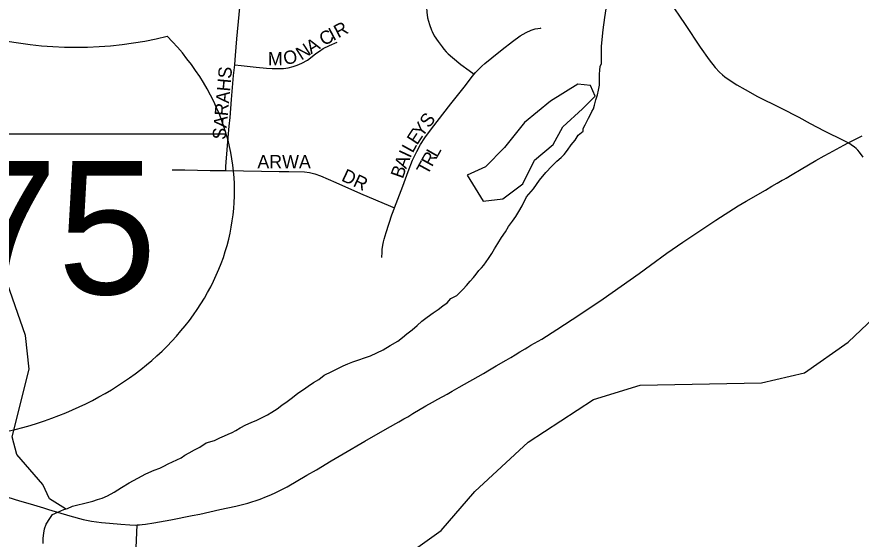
# Model space of a CAD drawing. Extents: x 1410790 to 1770854, y 448063 to 770588.
# Drawn here: x 1518387 to 1521556, y 613176 to 615137 of the extents above; entities that cross this region are included whole.
import ezdxf

# ---------------------------------------------------------------- set-up
doc = ezdxf.new("R2010")
doc.units = 0
for name, color, linetype in [('GM_X_County_Road', 7, 'Continuous'), ('GM_X_Interstate_Shield', 7, 'Continuous'), ('GM_X_Minor_Lake', 7, 'Continuous'), ('GM_X_Minor_River', 7, 'Continuous'), ('GM_X_Township_Road', 7, 'Continuous'), ('GM_X_Township_Subdivision', 7, 'Continuous'), ('GM_X_Township_Subdivision_Text', 7, 'Continuous')]:
    doc.layers.add(name, color=color, linetype=linetype)

msp = doc.modelspace()

# ---------------------------------------------------------------- linework, layer by layer
at = {"layer": 'GM_X_County_Road'}
for points in [[(1520834, 615198.7), (1520894.7, 615108.9), (1520951.5, 615022.7), (1520985.6, 614975.6), (1521007.7, 614947.1), (1521024.2, 614929.7), (1521035.4, 614920), (1521044.2, 614912.5), (1521056.3, 614903.5), (1521088.7, 614881.7), (1521120.4, 614864.1), (1521166.9, 614838.1), (1521196.5, 614823), (1521219.9, 614811.8), (1521255, 614794.6), (1521321.8, 614760.1), (1521365, 614737.1), (1521416.8, 614709.4), (1521490.3, 614673.2), (1521497.9, 614669.5), (1521500.3, 614668.2), (1521503.2, 614666.4), (1521504.4, 614665.5), (1521507.4, 614663.7)], [(1518837.9, 613229), (1518846.6, 613229.4), (1518856.5, 613230.7), (1518869, 613231.9), (1518900.2, 613237.2), (1518964.7, 613248.6), (1519045.1, 613263.9), (1519073.8, 613269.9), (1519148.1, 613286.8), (1519208.7, 613299.3), (1519253.7, 613310.4), (1519265.2, 613313.9), (1519288.7, 613321.7), (1519300.4, 613326), (1519323.5, 613335.5), (1519339.4, 613342.1), (1519358.6, 613350.9), (1519400.7, 613372.4), (1519474.8, 613415.3), (1519511, 613436.4), (1519567, 613469.8), (1519611.4, 613496), (1519641.2, 613513.6), (1519662.5, 613526.4), (1519692.9, 613544), (1519778.1, 613592), (1519789.3, 613598.5), (1519808.8, 613609.5), (1519819.9, 613616.3), (1519839.8, 613627.6), (1519854.2, 613635.2), (1519873.5, 613647.5), (1519921.4, 613675.8), (1519947.4, 613689.5), (1519967.4, 613700.8), (1520001.6, 613720.2), (1520021.2, 613731.9), (1520047.2, 613745.9), (1520138.3, 613798.1), (1520161, 613811.2), (1520186.1, 613826.4), (1520222.9, 613847.8), (1520241.2, 613858.4), (1520256.5, 613867.2), (1520274.8, 613879.3), (1520294.5, 613890.4), (1520304.4, 613896.8), (1520316.5, 613903.7), (1520357.4, 613927), (1520412.9, 613962.5), (1520499.9, 614019.3), (1520587.9, 614078.1), (1520722.4, 614173.4), (1520765.1, 614204.6), (1520825.8, 614250), (1520886.5, 614290.7), (1521009.9, 614373.3), (1521094.4, 614427.5), (1521124.4, 614445.5), (1521197, 614486.6), (1521220.8, 614500.9), (1521240.8, 614512.4), (1521259.9, 614523.4), (1521265.8, 614526.5), (1521273.9, 614531.8), (1521296.3, 614545), (1521330.4, 614565), (1521386.1, 614597.3), (1521416.8, 614615), (1521436, 614625.7), (1521490.2, 614655), (1521507.4, 614663.7)], [(1521507.4, 614663.7), (1521531.7, 614676.1), (1521559.8, 614690.7)], [(1518133.6, 613400.2), (1518223.3, 613372.3), (1518299.6, 613348.5), (1518325.6, 613340.9), (1518352.9, 613332.9), (1518397, 613320), (1518436.7, 613308.6), (1518487, 613293.3)], [(1518487, 613293.3), (1518505.9, 613287.5), (1518585.4, 613263.3), (1518635.3, 613249.8), (1518667.4, 613242.5), (1518704.1, 613237.7), (1518734.6, 613235), (1518776.4, 613231.8), (1518811, 613229.6), (1518832.6, 613228.7), (1518837.9, 613229)]]:
    msp.add_lwpolyline(points, dxfattribs=at)
at = {"layer": 'GM_X_Interstate_Shield'}
msp.add_line((1519172.8, 614696.9), (1517359.8, 614696.9), dxfattribs=at)
msp.add_line((1519172.8, 614696.9), (1517359.8, 614696.9), dxfattribs=at)
for centre, start_param, end_param in [((1518608.8, 615960.7), 4.415841, 5.008937), ((1518031.9, 614482.7), 0.230566, 0.669003), ((1518031.9, 614482.7), 4.913747, 6.513751)]:
    msp.add_ellipse(centre, major_axis=(1171.9, 0), ratio=0.8, start_param=start_param, end_param=end_param, dxfattribs=at)
at = {"layer": 'GM_X_Minor_Lake'}
msp.add_lwpolyline([(1520076.5, 614542.6), (1520136.8, 614445), (1520211, 614453.4), (1520286.2, 614510), (1520330, 614599.3), (1520399.2, 614658), (1520436.5, 614723.5), (1520510, 614792.1), (1520556.9, 614839.2), (1520539.7, 614879.8), (1520491.7, 614884.8), (1520390.3, 614820.8), (1520292.6, 614740.6), (1520216.7, 614645.9), (1520145.2, 614573.3), (1520076.5, 614542.6)], dxfattribs=at)
at = {"layer": 'GM_X_Minor_River'}
for points in [[(1518568.9, 613289), (1518509.3, 613326.5), (1518484.3, 613381.2), (1518386.3, 613493.7), (1518369.5, 613560.2), (1518432.5, 613813.7), (1518418.9, 613940.4), (1518341, 614162.8), (1518345.2, 614275.1), (1518281.2, 614384.9), (1518226.6, 614568.7), (1518166.8, 614690.4), (1518054.1, 614765), (1517925.1, 614934.4), (1517873.5, 614955.6), (1517805.9, 614983.2), (1517689, 615049.9), (1517460.3, 615241.5), (1517103.9, 615456), (1516930.3, 615596.3), (1516749.2, 615758.8), (1516570.7, 615851), (1516310.2, 615951), (1516125.4, 616111.9)], [(1519967.5, 614037.5), (1519985.6, 614051.3), (1520001.7, 614063.2), (1520015.9, 614079.1), (1520038, 614090.9), (1520050.2, 614102.9), (1520062.3, 614114.8), (1520074.4, 614128.7), (1520088.6, 614144.6), (1520100.7, 614158.5), (1520110.8, 614170.5), (1520121, 614184.4), (1520131.1, 614194.4), (1520139.2, 614204.3), (1520157.4, 614230.2), (1520169.6, 614248.2), (1520179.8, 614266.1), (1520192, 614286), (1520206.2, 614308), (1520220.4, 614329.9), (1520232.6, 614349.8), (1520246.8, 614369.8), (1520259, 614387.7), (1520271.2, 614405.6), (1520283.4, 614427.6), (1520299.7, 614461.5), (1520326, 614491.4), (1520348.3, 614523.2), (1520372.6, 614553.1), (1520394.9, 614577), (1520413, 614594.8), (1520429.2, 614608.7), (1520441.3, 614620.6), (1520453.5, 614636.6), (1520467.7, 614656.5), (1520481.9, 614674.4), (1520494, 614692.3), (1520512.2, 614708.2), (1520512.3, 614718.2), (1520520.4, 614732.2), (1520526.5, 614744.2), (1520532.7, 614756.2), (1520538.8, 614768.2), (1520544.9, 614782.1), (1520551, 614792.1), (1520555.1, 614806.1), (1520559.3, 614826.1), (1520565.5, 614844.1), (1520569.7, 614862.2), (1520573.8, 614880.2), (1520574, 614896.2), (1520574.1, 614908.3), (1520574.2, 614922.3), (1520574.3, 614936.4), (1520576.5, 614950.4), (1520580.6, 614962.4), (1520580.7, 614972.4), (1520580.8, 614992.5), (1520581, 615010.5), (1520581.1, 615026.6), (1520587.7, 615088.8), (1520594.1, 615134.8), (1520598.4, 615166.9)], [(1518851.6, 612625.3), (1518951.9, 612696.9), (1519070.5, 612718.4), (1519353.9, 612872.8), (1519541.4, 612940.9), (1519786.3, 613070), (1519979.2, 613208.3), (1520106.1, 613354), (1520306, 613540.3), (1520551.4, 613699.5), (1520726.7, 613753.9), (1521181.5, 613762.1), (1521342.5, 613800.7), (1521506.9, 613915.5), (1521627.3, 614029.3), (1521692.1, 614070), (1521809.6, 614139.7), (1521948, 614255.1), (1522469.6, 614821.7), (1522526.8, 614878.7)], [(1518485.6, 613159.7), (1518485.8, 613179.7), (1518487.9, 613197.8), (1518490.1, 613213.8), (1518496.2, 613231.8), (1518510.5, 613253.7), (1518520.6, 613267.7), (1518540.7, 613277.5), (1518562.8, 613287.3), (1518576.9, 613291.2), (1518595, 613299), (1518657.2, 613314.4), (1518671.3, 613318.3), (1518689.3, 613324.1), (1518707.4, 613330), (1518727.5, 613337.8), (1518751.7, 613351.6), (1518779.9, 613369.3), (1518808.1, 613387.1), (1518840.3, 613404.8), (1518870.4, 613420.6), (1518902.6, 613434.3), (1518922.7, 613442.1), (1518938.8, 613450), (1518954.9, 613457.9), (1518971, 613465.7), (1518987.1, 613473.6), (1519003.2, 613481.4), (1519017.3, 613491.3), (1519033.4, 613499.2), (1519053.5, 613511), (1519073.6, 613520.8), (1519097.8, 613536.7), (1519127.9, 613546.4), (1519148, 613556.2), (1519166.1, 613564.1), (1519180.2, 613569.9), (1519194.3, 613575.8), (1519208.4, 613583.7), (1519224.5, 613593.6), (1519246.6, 613605.4), (1519266.7, 613613.2), (1519286.8, 613623), (1519306.9, 613632.9), (1519327.1, 613642.7), (1519343.2, 613652.5), (1519363.3, 613664.4), (1519381.4, 613678.2), (1519401.6, 613692.1), (1519421.8, 613707.9), (1519441.9, 613723.8), (1519462.1, 613737.6), (1519480.2, 613749.5), (1519500.4, 613763.3), (1519520.5, 613775.2), (1519540.7, 613791), (1519568.8, 613804.8), (1519591, 613816.6), (1519611.1, 613826.4), (1519629.2, 613834.2), (1519647.3, 613842.1), (1519713.6, 613863.5), (1519737.7, 613875.3), (1519761.8, 613887.1), (1519788, 613902.9), (1519816.2, 613918.6), (1519834.3, 613932.5), (1519850.5, 613946.4), (1519870.6, 613962.2), (1519888.8, 613978.1), (1519907, 613994), (1519927.2, 614009.8), (1519949.3, 614025.6), (1519967.5, 614037.5)]]:
    msp.add_lwpolyline(points, dxfattribs=at)
at = {"layer": 'GM_X_Township_Road'}
for points in [[(1521563.5, 614610.6), (1521549.5, 614628.7), (1521542.9, 614636.7), (1521537.3, 614642.2), (1521530.4, 614647.9), (1521518.6, 614656.6), (1521516.5, 614658.1), (1521507.4, 614663.7)], [(1518831.6, 613085.6), (1518837.9, 613229)]]:
    msp.add_lwpolyline(points, dxfattribs=at)
at = {"layer": 'GM_X_Township_Subdivision'}
for points in [[(1519625.1, 615615.2), (1519653.1, 615593.6), (1519671.2, 615579.5), (1519720.9, 615542.3), (1519805, 615479.6), (1519836.1, 615455.4), (1519852.7, 615439.6), (1519859.6, 615431.8), (1519864.2, 615426.1), (1519877.4, 615408.5), (1519893.7, 615382.9), (1519904.3, 615361.1), (1519910.9, 615341.6), (1519915.6, 615326.2), (1519919.5, 615307.8), (1519921.7, 615292.5), (1519922.4, 615279.3), (1519923.5, 615208.2), (1519924.7, 615172.2), (1519926, 615154.2), (1519928.6, 615133.5), (1519935.4, 615108.2), (1519943.4, 615086.7), (1519945.7, 615082)], [(1519204.3, 614957), (1519204.4, 614957.7), (1519207.2, 614991.6), (1519212.2, 615054.2), (1519227.9, 615212.1), (1519233.1, 615273), (1519236.7, 615309.3), (1519242.9, 615346.8), (1519248.2, 615370.1), (1519254.7, 615397.8), (1519258.6, 615415.7), (1519260.8, 615431.2), (1519260.9, 615434.7)], [(1519945.7, 615082), (1519953.5, 615066.1), (1519967.8, 615044.1), (1519982.7, 615024.1), (1519989.6, 615015.4), (1519997.6, 615005.9), (1520005.3, 614998.4), (1520021.4, 614984.2), (1520053.2, 614958.8), (1520084.4, 614935.6), (1520103.1, 614921.8)], [(1520103.1, 614921.8), (1520108.6, 614928.4), (1520114.4, 614934.8), (1520125.7, 614946.3), (1520131.6, 614951.9), (1520142.9, 614961.7), (1520169.8, 614983.7), (1520208.1, 615014.6), (1520246.9, 615044.8), (1520276.3, 615065.7), (1520298.8, 615079), (1520316.7, 615087.1), (1520332.4, 615091.7), (1520351.8, 615095), (1520355.1, 615095.3)], [(1519204.3, 614957), (1519229.2, 614954.1), (1519285.3, 614948.2), (1519324, 614944.5), (1519345.2, 614943.4), (1519365.5, 614942.7), (1519387.6, 614943.8), (1519404.8, 614946.2), (1519423.5, 614950.5), (1519438.5, 614955.8), (1519456.2, 614963.4), (1519477, 614975.1), (1519489.4, 614983.7), (1519509.4, 614999.1), (1519522.9, 615008.7), (1519536.9, 615017.7), (1519560.4, 615029.8), (1519588.9, 615042.7)], [(1519170.7, 614559.8), (1519171.2, 614575.5), (1519171.7, 614591.2), (1519180.3, 614683.9), (1519184.1, 614726.2), (1519186.9, 614759.6), (1519192.2, 614826.5), (1519199.8, 614916.4), (1519204.3, 614957)], [(1519804.2, 614420.4), (1519835, 614501), (1519854.9, 614556.6), (1519872.2, 614599.2), (1519887.5, 614631.9), (1519902, 614657.6), (1519918.2, 614682.2), (1519943.4, 614716.6), (1520015.9, 614810), (1520070.7, 614879.7), (1520096.1, 614913.2), (1520103.1, 614921.8)], [(1518969.6, 614563.1), (1519016.6, 614562.6), (1519111.7, 614560.6), (1519170.7, 614559.8)], [(1519170.7, 614559.8), (1519371, 614556.9), (1519407, 614556.1), (1519466, 614554.7), (1519485.5, 614552.3), (1519504.6, 614547.6), (1519526.2, 614539.9), (1519583.5, 614515.2), (1519676.7, 614474.3), (1519789.3, 614426.7), (1519804.2, 614420.4)], [(1519757.1, 614232.9), (1519757.6, 614254), (1519758.3, 614263), (1519759.7, 614272), (1519761.6, 614285.7), (1519763.1, 614292.3), (1519765.8, 614302.8), (1519773.1, 614327.7), (1519794.2, 614393.7), (1519798.7, 614406), (1519804.2, 614420.4)]]:
    msp.add_lwpolyline(points, dxfattribs=at)

# ---------------------------------------------------------------- texts
at = {"layer": 'GM_X_Interstate_Shield'}
msp.add_text('675', height=500, dxfattribs=at).set_placement((1517796, 614095.4))
at = {"layer": 'GM_X_Township_Subdivision_Text'}
for s, rotation, p in [('R', 27.5753, (1519592.8, 615056.1)), ('C', 29.9286, (1519539.5, 615026.4)), ('I', 27.7769, (1519573.4, 615045.9)), ('A', 31.9197, (1519491.3, 614996.3)), ('O', 10.8954, (1519392, 614956.3)), ('N', 33.0524, (1519454.7, 614972.4)), ('M', 0.3643, (1519329.2, 614955)), ('SARAHS', 84.8056, (1519170.1, 614674.2)), ('S', 52.6438, (1519933.7, 614717.1)), ('Y', 53.3836, (1519907.6, 614681.9)), ('E', 56.81, (1519888.8, 614653.1)), ('I', 64.8814, (1519863.3, 614604)), ('L', 61.1006, (1519872.3, 614623.1)), ('L', 60.2568, (1519963.7, 614605.7)), ('ARWA', 0, (1519289.5, 614568.2)), ('A', 69.4977, (1519848.3, 614563.8)), ('R', 61.2403, (1519944.8, 614571.2)), ('B', 70.2285, (1519835, 614526.7)), ('T', 61.5411, (1519928, 614540.3)), ('DR', 334.7902, (1519601.5, 614523.3))]:
    msp.add_text(s, height=50, rotation=rotation, dxfattribs=at).set_placement(p)

doc.saveas('drawing.dxf')
